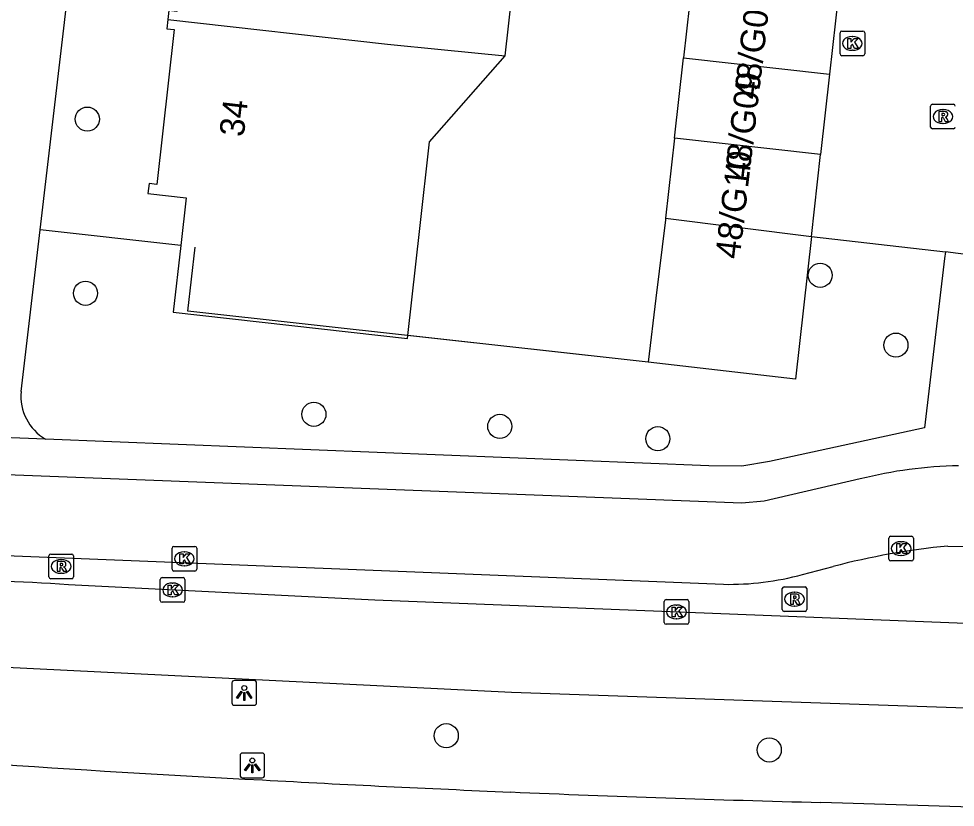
# Model space of a CAD drawing. Extents: x 162398 to 163643, y 386453 to 387397.
# Drawn here: x 162578.45 to 162616.45, y 386454.8 to 386486.77 of the extents above; entities that cross this region are included whole.
import ezdxf

# ---------------------------------------------------------------- set-up
doc = ezdxf.new("R2010")
doc.units = 0
for name, color, linetype in [('IMGEO_Boom', 7, 'Continuous'), ('IMGEO_Fietspad_gesloten', 7, 'Continuous'), ('IMGEO_Groenvoorziening', 7, 'Continuous'), ('IMGEO_Hek', 7, 'Continuous'), ('IMGEO_Kolk', 7, 'Continuous'), ('IMGEO_Lichtpunt', 7, 'Continuous'), ('IMGEO_Pand', 7, 'Continuous'), ('IMGEO_Pand_nummerreeks', 7, 'Continuous'), ('IMGEO_Rijbaan_lokaal_open', 7, 'Continuous'), ('IMGEO_Rijbaan_regionaal_gesloten', 7, 'Continuous'), ('IMGEO_Rioolput', 7, 'Continuous'), ('IMGEO_Voetpad_open', 7, 'Continuous')]:
    doc.layers.add(name, color=color, linetype=linetype)

msp = doc.modelspace()

# ---------------------------------------------------------------- linework, layer by layer
at = {"layer": 'IMGEO_Boom'}
for centre in [(162581.236, 386482.705), (162610.97, 386476.372), (162581.162, 386475.643), (162614.042, 386473.541), (162590.428, 386470.735), (162597.971, 386470.247), (162604.383, 386469.746), (162595.798, 386457.705), (162608.904, 386457.126)]:
    msp.add_circle(centre, 0.489, dxfattribs=at)
at = {"layer": 'IMGEO_Fietspad_gesloten'}
for points in [[(162612.598, 386468.115), (162608.694, 386467.214), (162607.786, 386467.135), (162574.796, 386468.398), (162557.744, 386468.633), (162551.636, 386469.243), (162536, 386470.973), (162488.361, 386476.276), (162403.801, 386485.785)], [(162561.105, 386465.693), (162574.191, 386465.166), (162607.042, 386463.843)], [(162616.149, 386465.39), (162617.22, 386465.375)], [(162610.254, 386464.241), (162611.492, 386464.562)]]:
    msp.add_lwpolyline(points, dxfattribs=at)
for centre, radius, start, end in [((162616.923, 386451.07), 17.586, 91.0993, 104.2387), ((162618.829, 386436.807), 28.709, 95.3563, 104.807), ((162607.277, 386475.106), 11.265, 268.8043, 285.3228)]:
    msp.add_arc(centre, radius, start, end, dxfattribs=at)
at = {"layer": 'IMGEO_Groenvoorziening'}
for points in [[(162585.027, 386477.584), (162579.329, 386478.218)], [(162603.99, 386472.845), (162594.24, 386473.93)]]:
    msp.add_lwpolyline(points, dxfattribs=at)
at = {"layer": 'IMGEO_Hek'}
msp.add_lwpolyline([(162603.99, 386472.845), (162585.318, 386474.923), (162585.609, 386477.519)], dxfattribs=at)
at = {"layer": 'IMGEO_Kolk'}
for p, q in [((162611.775, 386485.348), (162611.775, 386486.2)), ((162611.85, 386486.274), (162612.702, 386486.274)), ((162612.263, 386486.054), (162612.288, 386486.054)), ((162612.776, 386486.2), (162612.776, 386485.348)), ((162612.702, 386485.274), (162611.85, 386485.274)), ((162612.286, 386485.494), (162612.261, 386485.494)), ((162613.753, 386464.865), (162613.753, 386465.717)), ((162613.828, 386465.791), (162614.68, 386465.791)), ((162614.241, 386465.571), (162614.266, 386465.571)), ((162614.754, 386465.717), (162614.754, 386464.865)), ((162584.674, 386464.452), (162584.674, 386465.304)), ((162584.749, 386465.378), (162585.601, 386465.378)), ((162585.162, 386465.158), (162585.187, 386465.158)), ((162585.675, 386465.304), (162585.675, 386464.452)), ((162614.68, 386464.791), (162613.828, 386464.791)), ((162614.264, 386465.011), (162614.239, 386465.011)), ((162585.601, 386464.378), (162584.749, 386464.378)), ((162585.185, 386464.598), (162585.16, 386464.598)), ((162584.195, 386463.188), (162584.195, 386464.04)), ((162584.27, 386464.114), (162585.122, 386464.114)), ((162585.196, 386464.04), (162585.196, 386463.188)), ((162584.683, 386463.894), (162584.708, 386463.894)), ((162584.706, 386463.334), (162584.681, 386463.334)), ((162604.715, 386463.222), (162605.567, 386463.222)), ((162585.122, 386463.114), (162584.27, 386463.114)), ((162604.64, 386462.296), (162604.64, 386463.148)), ((162605.128, 386463.002), (162605.153, 386463.002)), ((162605.641, 386463.148), (162605.641, 386462.296)), ((162605.567, 386462.222), (162604.715, 386462.222)), ((162605.151, 386462.442), (162605.126, 386462.442))]:
    msp.add_line(p, q, dxfattribs=at)
for points in [[(162611.775, 386485.348), (162611.775, 386486.2)], [(162611.85, 386486.274), (162612.702, 386486.274)], [(162612.776, 386486.2), (162612.776, 386485.348)], [(162612.096, 386485.974), (162612.219, 386485.974), (162612.219, 386485.823), (162612.349, 386485.974), (162612.513, 386485.974), (162612.367, 386485.823), (162612.52, 386485.574), (162612.368, 386485.574), (162612.283, 386485.738), (162612.219, 386485.671), (162612.219, 386485.574), (162612.096, 386485.574), (162612.096, 386485.974)], [(162612.702, 386485.274), (162611.85, 386485.274)], [(162613.753, 386464.865), (162613.753, 386465.717)], [(162613.828, 386465.791), (162614.68, 386465.791)], [(162614.754, 386465.717), (162614.754, 386464.865)], [(162584.674, 386464.452), (162584.674, 386465.304)], [(162584.749, 386465.378), (162585.601, 386465.378)], [(162585.675, 386465.304), (162585.675, 386464.452)], [(162614.074, 386465.491), (162614.197, 386465.491), (162614.197, 386465.34), (162614.327, 386465.491), (162614.491, 386465.491), (162614.345, 386465.34), (162614.498, 386465.091), (162614.346, 386465.091), (162614.261, 386465.255), (162614.197, 386465.188), (162614.197, 386465.091), (162614.074, 386465.091), (162614.074, 386465.491)], [(162584.995, 386465.078), (162585.118, 386465.078), (162585.118, 386464.927), (162585.248, 386465.078), (162585.412, 386465.078), (162585.266, 386464.927), (162585.419, 386464.678), (162585.267, 386464.678), (162585.182, 386464.842), (162585.118, 386464.775), (162585.118, 386464.678), (162584.995, 386464.678), (162584.995, 386465.078)], [(162614.68, 386464.791), (162613.828, 386464.791)], [(162585.601, 386464.378), (162584.749, 386464.378)], [(162584.195, 386463.188), (162584.195, 386464.04)], [(162584.27, 386464.114), (162585.122, 386464.114)], [(162585.196, 386464.04), (162585.196, 386463.188)], [(162584.516, 386463.814), (162584.639, 386463.814), (162584.639, 386463.663), (162584.769, 386463.814), (162584.933, 386463.814), (162584.787, 386463.663), (162584.94, 386463.414), (162584.788, 386463.414), (162584.703, 386463.578), (162584.639, 386463.511), (162584.639, 386463.414), (162584.516, 386463.414), (162584.516, 386463.814)], [(162604.715, 386463.222), (162605.567, 386463.222)], [(162585.122, 386463.114), (162584.27, 386463.114)], [(162604.64, 386462.296), (162604.64, 386463.148)], [(162604.961, 386462.922), (162605.084, 386462.922), (162605.084, 386462.771), (162605.214, 386462.922), (162605.378, 386462.922), (162605.232, 386462.771), (162605.385, 386462.522), (162605.233, 386462.522), (162605.148, 386462.686), (162605.084, 386462.619), (162605.084, 386462.522), (162604.961, 386462.522), (162604.961, 386462.922)], [(162605.641, 386463.148), (162605.641, 386462.296)], [(162605.567, 386462.222), (162604.715, 386462.222)]]:
    msp.add_lwpolyline(points, dxfattribs=at)
for centre, start, end in [((162611.852, 386486.198), 91.552, 178.448), ((162611.852, 386486.198), 91.552, 178.448), ((162612.7, 386486.198), 1.552, 88.448), ((162612.7, 386486.198), 1.552, 88.448), ((162611.852, 386485.35), 181.552, 268.448), ((162611.852, 386485.35), 181.552, 268.448), ((162612.7, 386485.35), 271.552, 358.448), ((162612.7, 386485.35), 271.552, 358.448), ((162613.83, 386465.715), 91.552, 178.448), ((162613.83, 386465.715), 91.552, 178.448), ((162614.678, 386465.715), 1.552, 88.448), ((162614.678, 386465.715), 1.552, 88.448), ((162584.751, 386465.302), 91.552, 178.448), ((162584.751, 386465.302), 91.552, 178.448), ((162585.599, 386465.302), 1.552, 88.448), ((162585.599, 386465.302), 1.552, 88.448), ((162613.83, 386464.867), 181.552, 268.448), ((162613.83, 386464.867), 181.552, 268.448), ((162614.678, 386464.867), 271.552, 358.448), ((162614.678, 386464.867), 271.552, 358.448), ((162584.751, 386464.454), 181.552, 268.448), ((162584.751, 386464.454), 181.552, 268.448), ((162585.599, 386464.454), 271.552, 358.448), ((162585.599, 386464.454), 271.552, 358.448), ((162584.272, 386464.038), 91.552, 178.448), ((162584.272, 386464.038), 91.552, 178.448), ((162585.12, 386464.038), 1.552, 88.448), ((162585.12, 386464.038), 1.552, 88.448), ((162604.717, 386463.146), 91.552, 178.448), ((162604.717, 386463.146), 91.552, 178.448), ((162605.565, 386463.146), 1.552, 88.448), ((162605.565, 386463.146), 1.552, 88.448), ((162584.272, 386463.19), 181.552, 268.448), ((162584.272, 386463.19), 181.552, 268.448), ((162585.12, 386463.19), 271.552, 358.448), ((162585.12, 386463.19), 271.552, 358.448), ((162604.717, 386462.298), 181.552, 268.448), ((162604.717, 386462.298), 181.552, 268.448), ((162605.565, 386462.298), 271.552, 358.448), ((162605.565, 386462.298), 271.552, 358.448)]:
    msp.add_arc(centre, 0.0765, start, end, dxfattribs=at)
for centre, major_axis, ratio, start_param, end_param in [((162612.262, 386485.774), (-0.387, 0.002), 0.722429, 4.712389, 7.853982), ((162612.287, 386485.774), (-0.39, 0.002), 0.717154, 1.570796, 4.712389), ((162614.24, 386465.291), (-0.387, 0.002), 0.722429, 4.712389, 7.853982), ((162614.265, 386465.291), (-0.39, 0.002), 0.717154, 1.570796, 4.712389), ((162585.161, 386464.878), (-0.387, 0.002), 0.722429, 4.712389, 7.853982), ((162585.186, 386464.878), (-0.39, 0.002), 0.717154, 1.570796, 4.712389), ((162584.682, 386463.614), (-0.387, 0.002), 0.722429, 4.712389, 7.853982), ((162584.707, 386463.614), (-0.39, 0.002), 0.717154, 1.570796, 4.712389), ((162605.127, 386462.722), (-0.387, 0.002), 0.722429, 4.712389, 7.853982), ((162605.152, 386462.722), (-0.39, 0.002), 0.717154, 1.570796, 4.712389)]:
    msp.add_ellipse(centre, major_axis=major_axis, ratio=ratio, start_param=start_param, end_param=end_param, dxfattribs=at)
at = {"layer": 'IMGEO_Lichtpunt'}
for p, q in [((162587.105, 386459.843), (162587.105, 386459.036)), ((162587.105, 386459.843), (162587.105, 386459.036)), ((162588.007, 386459.938), (162587.199, 386459.938)), ((162588.007, 386459.938), (162587.199, 386459.938)), ((162588.101, 386459.036), (162588.101, 386459.843)), ((162588.101, 386459.036), (162588.101, 386459.843)), ((162587.199, 386458.942), (162588.007, 386458.942)), ((162587.199, 386458.942), (162588.007, 386458.942)), ((162587.431, 386456.903), (162587.431, 386456.096)), ((162587.431, 386456.903), (162587.431, 386456.096)), ((162588.333, 386456.998), (162587.525, 386456.998)), ((162588.333, 386456.998), (162587.525, 386456.998)), ((162588.427, 386456.096), (162588.427, 386456.903)), ((162588.427, 386456.096), (162588.427, 386456.903)), ((162587.525, 386456.002), (162588.333, 386456.002)), ((162587.525, 386456.002), (162588.333, 386456.002))]:
    msp.add_line(p, q, dxfattribs=at)
for points in [[(162587.479, 386459.507), (162587.518, 386459.479), (162587.33, 386459.217), (162587.292, 386459.244), (162587.479, 386459.507)], [(162587.581, 386459.459), (162587.628, 386459.459), (162587.628, 386459.137), (162587.581, 386459.137), (162587.581, 386459.459)], [(162587.691, 386459.479), (162587.729, 386459.506), (162587.916, 386459.244), (162587.877, 386459.216), (162587.691, 386459.479)], [(162587.805, 386456.567), (162587.844, 386456.539), (162587.656, 386456.277), (162587.618, 386456.304), (162587.805, 386456.567)], [(162587.907, 386456.519), (162587.954, 386456.519), (162587.954, 386456.197), (162587.907, 386456.197), (162587.907, 386456.519)], [(162588.017, 386456.539), (162588.055, 386456.566), (162588.242, 386456.304), (162588.203, 386456.276), (162588.017, 386456.539)]]:
    msp.add_lwpolyline(points, dxfattribs=at)
for centre in [(162587.604, 386459.641), (162587.93, 386456.701)]:
    msp.add_circle(centre, 0.0994, dxfattribs=at)
for centre, start, end in [((162587.199, 386459.843), 90, 180), ((162587.199, 386459.843), 90, 180), ((162588.007, 386459.843), 0, 90), ((162588.007, 386459.843), 0, 90), ((162587.199, 386459.036), 180, 270), ((162587.199, 386459.036), 180, 270), ((162588.007, 386459.036), 270, 0), ((162588.007, 386459.036), 270, 360), ((162587.525, 386456.903), 90, 180), ((162587.525, 386456.903), 90, 180), ((162588.333, 386456.903), 0, 90), ((162588.333, 386456.903), 0, 90), ((162587.525, 386456.096), 180, 270), ((162587.525, 386456.096), 180, 270), ((162588.333, 386456.096), 270, 0), ((162588.333, 386456.096), 270, 360)]:
    msp.add_arc(centre, 0.0946, start, end, dxfattribs=at)
at = {"layer": 'IMGEO_Pand'}
for points in [[(162585.335, 386493.682), (162585.294, 386493.316), (162585.572, 386493.285), (162584.874, 386487.066), (162584.538, 386487.104), (162584.497, 386486.738)], [(162598.187, 386485.267), (162598.457, 386487.685), (162598.529, 386488.323), (162595.231, 386489.352), (162595.504, 386491.786), (162595.558, 386492.267), (162595.593, 386492.573)], [(162605.791, 386488.444), (162605.426, 386485.191)], [(162611.715, 386487.779), (162611.351, 386484.527)], [(162584.497, 386486.738), (162584.456, 386486.372), (162584.764, 386486.337), (162584.059, 386480.057), (162583.742, 386480.093), (162583.697, 386479.686), (162585.243, 386479.512), (162585.027, 386477.584)], [(162584.497, 386486.738), (162593.41, 386485.738), (162595.592, 386485.523), (162598.187, 386485.267)], [(162594.24, 386473.93), (162594.726, 386478.269), (162595.12, 386481.784), (162598.187, 386485.267)], [(162605.062, 386481.939), (162605.426, 386485.191)], [(162605.426, 386485.191), (162611.351, 386484.527)], [(162611.351, 386484.527), (162610.986, 386481.275)], [(162605.062, 386481.939), (162604.697, 386478.687)], [(162610.986, 386481.275), (162605.062, 386481.939)], [(162610.613, 386477.95), (162610.986, 386481.275)], [(162604.697, 386478.687), (162604.689, 386478.615), (162604.295, 386475.44), (162603.99, 386472.845)], [(162604.697, 386478.687), (162610.613, 386477.95)], [(162610.613, 386477.95), (162609.971, 386472.167), (162603.99, 386472.845)], [(162585.027, 386477.584), (162584.724, 386474.88), (162594.227, 386473.814), (162594.24, 386473.93)]]:
    msp.add_lwpolyline(points, dxfattribs=at)
at = {"layer": 'IMGEO_Rijbaan_lokaal_open'}
for points in [[(162610.613, 386477.95), (162616.049, 386477.317)], [(162617.393, 386477.15), (162616.049, 386477.317)]]:
    msp.add_lwpolyline(points, dxfattribs=at)
at = {"layer": 'IMGEO_Rijbaan_regionaal_gesloten'}
for points in [[(162617.219, 386462.245), (162592.905, 386463.205), (162580.47, 386463.825)], [(162576.308, 386460.568), (162598.446, 386459.473), (162617.264, 386458.817)], [(162617.108, 386454.803), (162610.997, 386454.996)]]:
    msp.add_lwpolyline(points, dxfattribs=at)
for centre, radius, start, end in [((162570.18, 386301.58), 162.571, 86.37113, 90.4907), ((162618.546, 387050.362), 595.219, 264.895124, 267.091118), ((162630.641, 387222.819), 768.075, 266.842903, 267.594684), ((162630.945, 387232.691), 777.95, 267.602826, 268.530687)]:
    msp.add_arc(centre, radius, start, end, dxfattribs=at)
at = {"layer": 'IMGEO_Rioolput'}
for p, q in [((162615.449, 386482.384), (162615.449, 386483.236)), ((162615.524, 386483.31), (162616.376, 386483.31)), ((162615.937, 386483.09), (162615.962, 386483.09)), ((162616.376, 386482.31), (162615.524, 386482.31)), ((162615.96, 386482.53), (162615.935, 386482.53)), ((162579.674, 386464.143), (162579.674, 386464.995)), ((162579.749, 386465.069), (162580.601, 386465.069)), ((162580.162, 386464.849), (162580.187, 386464.849)), ((162580.675, 386464.995), (162580.675, 386464.143)), ((162580.601, 386464.069), (162579.749, 386464.069)), ((162580.185, 386464.289), (162580.16, 386464.289)), ((162609.428, 386462.816), (162609.428, 386463.668)), ((162609.503, 386463.742), (162610.355, 386463.742)), ((162610.429, 386463.668), (162610.429, 386462.816)), ((162609.916, 386463.522), (162609.941, 386463.522)), ((162609.939, 386462.962), (162609.914, 386462.962)), ((162610.355, 386462.742), (162609.503, 386462.742))]:
    msp.add_line(p, q, dxfattribs=at)
for points in [[(162615.449, 386482.384), (162615.449, 386483.236)], [(162615.524, 386483.31), (162616.376, 386483.31)], [(162616.038, 386483.008), (162615.786, 386483.01), (162615.786, 386482.61)], [(162615.786, 386482.61), (162615.91, 386482.61), (162615.91, 386482.772), (162615.921, 386482.772)], [(162615.964, 386482.929), (162615.91, 386482.929), (162615.91, 386482.848)], [(162615.91, 386482.848), (162615.962, 386482.848)], [(162615.968, 386482.743), (162616.039, 386482.61), (162616.179, 386482.61), (162616.114, 386482.736)], [(162616.376, 386482.31), (162615.524, 386482.31)], [(162579.674, 386464.143), (162579.674, 386464.995)], [(162579.749, 386465.069), (162580.601, 386465.069)], [(162580.263, 386464.767), (162580.011, 386464.769), (162580.011, 386464.369)], [(162580.675, 386464.995), (162580.675, 386464.143)], [(162580.011, 386464.369), (162580.135, 386464.369), (162580.135, 386464.531), (162580.146, 386464.531)], [(162580.189, 386464.688), (162580.135, 386464.688), (162580.135, 386464.607)], [(162580.135, 386464.607), (162580.187, 386464.607)], [(162580.193, 386464.502), (162580.264, 386464.369), (162580.404, 386464.369), (162580.339, 386464.495)], [(162580.601, 386464.069), (162579.749, 386464.069)], [(162609.428, 386462.816), (162609.428, 386463.668)], [(162609.503, 386463.742), (162610.355, 386463.742)], [(162610.429, 386463.668), (162610.429, 386462.816)], [(162610.017, 386463.44), (162609.765, 386463.442), (162609.765, 386463.042)], [(162609.943, 386463.361), (162609.889, 386463.361), (162609.889, 386463.28)], [(162609.889, 386463.28), (162609.941, 386463.28)], [(162609.765, 386463.042), (162609.889, 386463.042), (162609.889, 386463.204), (162609.9, 386463.204)], [(162609.947, 386463.175), (162610.018, 386463.042), (162610.158, 386463.042), (162610.093, 386463.168)], [(162610.355, 386462.742), (162609.503, 386462.742)]]:
    msp.add_lwpolyline(points, dxfattribs=at)
for centre, radius, start, end in [((162615.526, 386483.234), 0.0765, 91.552, 178.448), ((162615.526, 386483.234), 0.0765, 91.552, 178.448), ((162616.037, 386482.898), 0.109, 350.3612, 89.416), ((162616.374, 386483.234), 0.0765, 1.552, 88.448), ((162616.374, 386483.234), 0.0765, 1.552, 88.448), ((162615.92, 386482.719), 0.0533, 26.0293, 88.6989), ((162615.946, 386483.037), 0.19, 274.7715, 282.9687), ((162615.97, 386482.833), 0.0964, 77.0061, 93.1865), ((162615.984, 386482.89), 0.0378, 276.6634, 79.6772), ((162616.035, 386482.898), 0.112, 277.5842, 350.9817), ((162616.019, 386482.683), 0.108, 29.5134, 73.7905), ((162615.526, 386482.386), 0.0765, 181.552, 268.448), ((162615.526, 386482.386), 0.0765, 181.552, 268.448), ((162616.374, 386482.386), 0.0765, 271.552, 358.448), ((162616.374, 386482.386), 0.0765, 271.552, 358.448), ((162579.751, 386464.993), 0.0765, 91.552, 178.448), ((162579.751, 386464.993), 0.0765, 91.552, 178.448), ((162580.262, 386464.657), 0.109, 350.3612, 89.416), ((162580.599, 386464.993), 0.0765, 1.552, 88.448), ((162580.599, 386464.993), 0.0765, 1.552, 88.448), ((162580.145, 386464.478), 0.0533, 26.0293, 88.6989), ((162580.171, 386464.796), 0.19, 274.7715, 282.9687), ((162580.195, 386464.592), 0.0964, 77.0061, 93.1865), ((162580.209, 386464.649), 0.0378, 276.6634, 79.6772), ((162580.26, 386464.657), 0.112, 277.5842, 350.9817), ((162580.244, 386464.442), 0.108, 29.5134, 73.7905), ((162579.751, 386464.145), 0.0765, 181.552, 268.448), ((162579.751, 386464.145), 0.0765, 181.552, 268.448), ((162580.599, 386464.145), 0.0765, 271.552, 358.448), ((162580.599, 386464.145), 0.0765, 271.552, 358.448), ((162609.505, 386463.666), 0.0765, 91.552, 178.448), ((162609.505, 386463.666), 0.0765, 91.552, 178.448), ((162610.353, 386463.666), 0.0765, 1.552, 88.448), ((162610.353, 386463.666), 0.0765, 1.552, 88.448), ((162609.925, 386463.469), 0.19, 274.7715, 282.9687), ((162609.949, 386463.265), 0.0964, 77.0061, 93.1865), ((162609.963, 386463.322), 0.0378, 276.6634, 79.6772), ((162610.016, 386463.33), 0.109, 350.3612, 89.416), ((162610.014, 386463.33), 0.112, 277.5842, 350.9817), ((162609.998, 386463.115), 0.108, 29.5134, 73.7905), ((162609.899, 386463.151), 0.0533, 26.0293, 88.6989), ((162609.505, 386462.818), 0.0765, 181.552, 268.448), ((162609.505, 386462.818), 0.0765, 181.552, 268.448), ((162610.353, 386462.818), 0.0765, 271.552, 358.448), ((162610.353, 386462.818), 0.0765, 271.552, 358.448)]:
    msp.add_arc(centre, radius, start, end, dxfattribs=at)
for centre, major_axis, ratio, start_param, end_param in [((162615.936, 386482.81), (-0.387, 0.002), 0.722429, 4.712389, 7.853982), ((162615.961, 386482.81), (-0.39, 0.002), 0.717154, 1.570796, 4.712389), ((162580.161, 386464.569), (-0.387, 0.002), 0.722429, 4.712389, 7.853982), ((162580.186, 386464.569), (-0.39, 0.002), 0.717154, 1.570796, 4.712389), ((162609.915, 386463.242), (-0.387, 0.002), 0.722429, 4.712389, 7.853982), ((162609.94, 386463.242), (-0.39, 0.002), 0.717154, 1.570796, 4.712389)]:
    msp.add_ellipse(centre, major_axis=major_axis, ratio=ratio, start_param=start_param, end_param=end_param, dxfattribs=at)
at = {"layer": 'IMGEO_Voetpad_open'}
for points in [[(162579.329, 386478.218), (162581.874, 386500), (162585.707, 386532.803)], [(162578.551, 386471.664), (162579.329, 386478.218)], [(162616.049, 386477.317), (162616.012, 386477.047), (162615.205, 386470.187), (162608.91, 386468.823), (162607.787, 386468.639), (162606.458, 386468.64), (162579.541, 386469.727)], [(162579.541, 386469.727), (162573.979, 386469.944)]]:
    msp.add_lwpolyline(points, dxfattribs=at)
msp.add_arc((162580.555, 386471.466), 2.013, 174.37, 239.7731, dxfattribs=at)

# ---------------------------------------------------------------- texts
at = {"layer": 'IMGEO_Pand_nummerreeks'}
for s, rotation, p in [('48/G08', 83.3007, (162608.461, 386483.477)), ('48/G09', 83.3007, (162608.075, 386480.189)), ('34', 83.394, (162587.581, 386481.958)), ('48/G10', 83.3007, (162607.7, 386477.005))]:
    msp.add_text(s, height=1, rotation=rotation, dxfattribs=at).set_placement(p)

doc.saveas('drawing.dxf')
